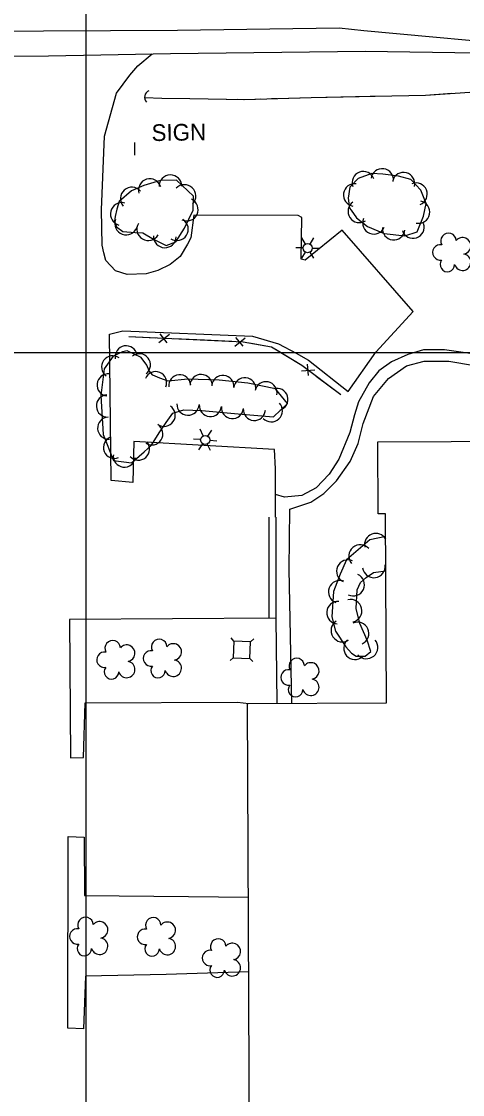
# Model space of a CAD drawing. Extents: x 353423 to 364002, y 127000 to 201942.
# Drawn here: x 361976.7 to 362135.2, y 147733.2 to 148118.9 of the extents above; entities that cross this region are included whole.
import ezdxf

# ---------------------------------------------------------------- set-up
doc = ezdxf.new("R2010")
doc.units = 0
for name, color, linetype in [('E_DTM_SlopeBottom', 7, 'Continuous'), ('E_DTM_SlopeTop', 7, 'Continuous'), ('E_FEN_Generic', 7, 'Continuous'), ('E_LAND_BrushLine', 7, 'Continuous'), ('E_LAND_TreeLine', 7, 'Continuous'), ('E_MISCPROP', 7, 'Continuous'), ('E_SGN', 7, 'Continuous'), ('E_STRUCT_WingWall', 7, 'Continuous'), ('E_WTR_FlowLine', 7, 'Continuous')]:
    doc.layers.add(name, color=color, linetype=linetype)

msp = doc.modelspace()

# ---------------------------------------------------------------- linework, layer by layer
at = {"layer": 'E_DTM_SlopeBottom'}
for p, q in [((362026.09, 148003.51), (362029.87, 148006.51)), ((362026.4, 148006.67), (362028.99, 148003.44)), ((362053.31, 148002.25), (362057.08, 148005.24)), ((362053.62, 148005.4), (362056.21, 148002.18)), ((362079.41, 147995.77), (362079.72, 147991.65)), ((362077.36, 147993.34), (362082.17, 147993.68))]:
    msp.add_line(p, q, dxfattribs=at)
for points in [[(362015.31, 148005.71), (362056.35, 148003.81), (362066.55, 148002.01), (362077.49, 147995.38), (362091.45, 147984.82)], [(362015.31, 148005.71), (362025.03, 148005.26)], [(362031.46, 148004.96), (362042.52, 148004.45)], [(362042.52, 148004.45), (362052.25, 148004)], [(362058.65, 148003.4), (362066.55, 148002.01), (362069.16, 148000.43)], [(362069.16, 148000.43), (362077.49, 147995.38)], [(362082.62, 147991.5), (362091.45, 147984.82)]]:
    msp.add_lwpolyline(points, dxfattribs=at)
msp.add_arc((362023.61, 148091.66), 2.65, 115.8611, 222.1007, dxfattribs=at)
at = {"layer": 'E_DTM_SlopeTop'}
for points in [[(361682.88, 148099.05), (361712.14, 148102.58), (361742.28, 148105.71), (361777.69, 148109.25), (361809.54, 148112.48), (361829.93, 148114.79), (361883.39, 148114.96), (361928.98, 148115.32), (361984.6, 148115.61), (362032.82, 148115.83), (362090.83, 148116.64), (362099.73, 148115.67), (362162.38, 148109.94), (362183.51, 148108.02), (362198.36, 148107.3), (362237.03, 148105.86), (362268.01, 148105.01), (362288.77, 148103.49)], [(361734.28, 148104.88), (361787.23, 148105.2), (361840.19, 148106.16), (361893.57, 148106.35), (361930.64, 148106.23), (361986.47, 148106.58), (362030.24, 148107.44), (362100.24, 148108.29), (362140.47, 148107.61), (362156.41, 148107.08), (362196.06, 148107.41)]]:
    msp.add_lwpolyline(points, dxfattribs=at)
at = {"layer": 'E_FEN_Generic'}
for points in [[(362011.86, 148054.18), (362011.01, 148051.45), (362010.34, 148048.89), (362010.15, 148047.15), (362010.79, 148045.11), (362013.08, 148043.49), (362017.55, 148043.1), (362020.35, 148042.92), (362024.14, 148040.67), (362028.72, 148038.36), (362032.22, 148039.72), (362035.3, 148044.62), (362038.34, 148051.09), (362038.51, 148056.11), (362032.35, 148061.86), (362026.71, 148061.72), (362020.7, 148059.92), (362016.25, 148058.02), (362011.86, 148054.18)], [(362102.58, 148064.33), (362097.7, 148062.53), (362094.68, 148059.39), (362094.08, 148055.36), (362094.52, 148051.88), (362095.2, 148051.14), (362097.07, 148048.34), (362101.05, 148045.2), (362107.05, 148042.71), (362114.42, 148041.85), (362118.86, 148043.31), (362121.2, 148048.93), (362122.12, 148053.46), (362120.19, 148058.28), (362116.63, 148062.11), (362112.2, 148063.28), (362106.53, 148064.09), (362102.58, 148064.33)], [(362029.41, 147989.68), (362026.4, 147990.75), (362023.92, 147991.78), (362022.57, 147993.32), (362021.79, 147995.4), (362019.66, 147998.12), (362014.69, 148000.55), (362012.96, 148000.24), (362009.67, 147998.67), (362006.4, 147994.08), (362005.27, 147984.45), (362006.09, 147970.52), (362009.78, 147961.12), (362016.21, 147960.3), (362020.77, 147964.27), (362023.44, 147966.69), (362026.23, 147971.1), (362028.73, 147974.82), (362031.07, 147978.17), (362034.99, 147979.34), (362041.52, 147979.07), (362054.56, 147977.88), (362067.26, 147976.88), (362072.29, 147981.61), (362067.92, 147986.91), (362058.09, 147988.89), (362047.7, 147989.96), (362036.53, 147990.31), (362029.41, 147989.68)], [(362107.57, 147933.78), (362101.89, 147932.58), (362093.52, 147925.43), (362091.2, 147920.33), (362088.86, 147914.07), (362088.23, 147904.98), (362089.59, 147899.82), (362093.28, 147894.14), (362095.29, 147891.9), (362096.98, 147890.78), (362100.25, 147890.79), (362102.21, 147892.47), (362100.88, 147896.61), (362098.24, 147902.49), (362096.95, 147907.9), (362097.32, 147914.59), (362098.57, 147917.24), (362100.52, 147919.08), (362103.19, 147920.9), (362107.63, 147921.49)]]:
    msp.add_lwpolyline(points, dxfattribs=at)
for centre, radius, start, end in [((362099.53, 148060.96), 4.03, 20.2173, 200.202), ((362106.31, 148061.99), 4.03, 351.944, 171.9287), ((362113.98, 148060.63), 4.03, 345.1979, 165.1826), ((362022.84, 148058.33), 4.09, 16.6772, 196.6618), ((362030.26, 148059.67), 4.09, 1.4687, 181.4533), ((362118.47, 148056.89), 4.03, 291.8521, 111.8368), ((362016.35, 148055.26), 4.09, 41.2093, 221.194), ((362035.3, 148056.18), 4.09, 316.9538, 136.9385), ((362096.4, 148056.58), 4.03, 81.5173, 261.5019), ((362012.77, 148049.72), 4.09, 75.4686, 255.4532), ((362036.08, 148051.32), 4.09, 244.8897, 64.8743), ((362098.06, 148050.65), 4.03, 123.7355, 303.7202), ((362119.35, 148050.44), 4.03, 258.5006, 78.4853), ((362014.32, 148046.32), 4.09, 160.0629, 340.0475), ((362022.26, 148044.28), 4.09, 149.3065, 329.2912), ((362032.55, 148044.26), 4.09, 237.7505, 57.7352), ((362103.35, 148046.53), 4.03, 157.5201, 337.5048), ((362117.38, 148045.04), 4.03, 198.2567, 18.2414), ((362028.22, 148041.7), 4.09, 177.7562, 357.7408), ((362110.45, 148044.43), 4.03, 173.3082, 353.2929), ((362130.13, 148040.06), 2.78, 2.305, 210.078), ((362127.2, 148035.93), 2.78, 78.982, 279.993), ((362135.2, 148038.28), 2.97, 279.3341, 140.568), ((362135.19, 148032.42), 2.97, 196.9849, 79.9582), ((362129.73, 148031.57), 2.61, 141.6901, 359.6227), ((362014.32, 147998.37), 3.98, 10.0005, 189.9852), ((362019.06, 147995.51), 3.98, 308.1705, 128.1552), ((362009.46, 147994.79), 3.98, 54.6129, 234.5975), ((362007.82, 147988.27), 3.98, 83.3092, 263.2939), ((362024.89, 147989.13), 3.98, 337.5799, 157.5646), ((362033.56, 147987.96), 3.98, 5.0583, 185.043), ((362041.24, 147988.08), 3.98, 358.1817, 178.1664), ((362049.04, 147987.73), 3.98, 354.1258, 174.1105), ((362056.94, 147986.91), 3.98, 354.1258, 174.1105), ((362064.56, 147985.46), 3.98, 348.635, 168.6196), ((362007.58, 147980.72), 3.98, 93.3893, 273.374), ((362068.49, 147983.09), 3.98, 286.6666, 106.6513), ((362027.99, 147977.39), 3.98, 235.2282, 55.2129), ((362036.53, 147981.36), 3.98, 177.6455, 357.6302), ((362044.57, 147980.88), 3.98, 174.7752, 354.7599), ((362052.48, 147980.16), 3.98, 174.7752, 354.7599), ((362060.38, 147979.51), 3.98, 175.5055, 355.4902), ((362066.48, 147979), 3.98, 223.2343, 43.2189), ((362008.04, 147972.78), 3.98, 93.3893, 273.374), ((362023.52, 147970.7), 3.98, 237.6005, 57.5852), ((362010.15, 147965.87), 3.98, 111.4022, 291.3869), ((362018.72, 147965.24), 3.98, 220.9937, 40.9784), ((362013.67, 147962.72), 3.98, 172.7731, 352.7578), ((362104.03, 147930.86), 4.07, 29.3334, 191.8792), ((362098.41, 147926.81), 4.07, 40.5333, 220.518), ((362094, 147921.34), 4.07, 65.4986, 245.4833), ((362103.32, 147923.07), 4.07, 187.4756, 7.4603), ((362095.87, 147916.51), 4.07, 244.6931, 64.6778), ((362091.07, 147913.92), 4.07, 69.5088, 249.4935), ((362090.46, 147906.44), 4.07, 86.0313, 266.016), ((362094.95, 147907.1), 4.07, 283.4521, 103.4368), ((362092.02, 147899.99), 4.07, 123.0454, 303.03), ((362097.48, 147898.99), 4.07, 294.1868, 114.1714), ((362009.45, 147893.65), 2.78, 2.305, 210.078), ((362026.18, 147894.11), 2.78, 2.305, 210.078), ((362031.25, 147892.33), 2.97, 279.3341, 140.568), ((362096.56, 147893.67), 4.07, 131.9256, 311.9103), ((362100.66, 147893.95), 4.07, 220.6017, 40.5864), ((362006.51, 147889.53), 2.78, 78.982, 279.993), ((362014.52, 147891.87), 2.97, 279.3341, 140.568), ((362023.24, 147889.99), 2.78, 78.982, 279.993), ((362014.5, 147886.02), 2.97, 196.9849, 79.9582), ((362025.78, 147885.63), 2.61, 141.6901, 359.6227), ((362031.23, 147886.48), 2.97, 196.9849, 79.9582), ((362075.6, 147887.28), 2.78, 2.305, 210.078), ((362080.67, 147885.5), 2.97, 279.3341, 140.568), ((362009.04, 147885.17), 2.61, 141.6901, 359.6227), ((362072.66, 147883.15), 2.78, 78.982, 279.993), ((362075.19, 147878.79), 2.61, 141.6901, 359.6227), ((362080.65, 147879.64), 2.97, 196.9849, 79.9582), ((361999.71, 147794.19), 2.78, 2.305, 210.078), ((362004.78, 147792.42), 2.97, 279.3341, 140.568), ((362024.05, 147794.06), 2.78, 2.305, 210.078), ((362029.12, 147792.29), 2.97, 279.3341, 140.568), ((361996.77, 147790.07), 2.78, 78.982, 279.993), ((362021.11, 147789.94), 2.78, 78.982, 279.993), ((361999.31, 147785.71), 2.61, 141.6901, 359.6227), ((362004.76, 147786.56), 2.97, 196.9849, 79.9582), ((362023.64, 147785.58), 2.61, 141.6901, 359.6227), ((362029.1, 147786.43), 2.97, 196.9849, 79.9582), ((362047.39, 147786.44), 2.78, 2.305, 210.078), ((362052.46, 147784.67), 2.97, 279.3341, 140.568), ((362044.45, 147782.32), 2.78, 78.982, 279.993), ((362046.99, 147777.96), 2.61, 141.6901, 359.6227), ((362052.44, 147778.81), 2.97, 196.9849, 79.9582)]:
    msp.add_arc(centre, radius, start, end, dxfattribs=at)
at = {"layer": 'E_LAND_BrushLine'}
for p, q in [((362017.27, 148075.43), (362017.35, 148070.9)), ((362078.71, 148038.89), (362077.48, 148041.17)), ((362080.41, 148038.9), (362081.74, 148041.16)), ((362077.9, 148037.51), (362075.29, 148037.54)), ((362078.68, 148036.03), (362077.35, 148033.82)), ((362080.32, 148036.01), (362081.59, 148033.85)), ((362081.17, 148037.47), (362083.69, 148037.44)), ((362041.99, 147969.99), (362040.9, 147972.34)), ((362043.69, 147969.9), (362045.15, 147972.07)), ((362041.09, 147968.66), (362038.49, 147968.85)), ((362044.36, 147968.42), (362046.87, 147968.24)), ((362041.78, 147967.14), (362040.32, 147965.01)), ((362043.41, 147967.02), (362044.55, 147964.79))]:
    msp.add_line(p, q, dxfattribs=at)
for centre in [(362079.53, 148037.47), (362042.72, 147968.52)]:
    msp.add_circle(centre, 1.64, dxfattribs=at)
at = {"layer": 'E_LAND_TreeLine'}
for p, q in [((362000, 147000), (362000, 149500)), ((362000, 147500), (362000, 149000)), ((362000, 147500), (362000, 149000)), ((358000, 148000), (363000, 148000)), ((359000, 148000), (363000, 148000)), ((360000, 148000), (362000, 148000)), ((361500, 148000), (363000, 148000)), ((362000, 145000), (362000, 148000))]:
    msp.add_line(p, q, dxfattribs=at)
at = {"layer": 'E_MISCPROP'}
for points in [[(362068.03, 147940.71), (362068.02, 147958.15), (362067.57, 147965.04), (362017.03, 147967.94), (362016.7, 147953.27), (362008.92, 147953.95), (362008.37, 148006.54), (362013.12, 148007.68), (362059.69, 148005.8), (362069.05, 148003.01), (362075.45, 147999.74), (362079.87, 147997.16), (362094.08, 147985.91), (362104.01, 148000.07), (362117.42, 148014.72), (362091.98, 148043.95), (362078.62, 148033.14), (362077.23, 148033.53), (362077.38, 148048.48), (362076.14, 148049.13), (362038.67, 148049.28), (362037.59, 148041.14), (362036.37, 148038.92), (362033.72, 148034.48), (362030.1, 148031.54), (362025.73, 148029.43), (362021.53, 148028.22), (362014.68, 148028), (362010.45, 148029.3), (362007.06, 148033.02), (362006.24, 148035.82), (362005.75, 148038.5), (362005.44, 148051.28), (362006.55, 148077.76), (362010.85, 148093.16), (362015.64, 148099.63), (362018.47, 148103.01), (362023.66, 148107.31)], [(362160.08, 147968.05), (362159.41, 147982.38), (362157.28, 147988.23), (362154.05, 147991.94), (362150.21, 147994.92), (362145.85, 147997.49), (362137.93, 147999.61), (362128.68, 148000.92), (362121.11, 148000.85), (362115.52, 147999.28), (362109.6, 147996.55), (362105.15, 147993.32), (362101.61, 147989), (362097.78, 147982.27), (362096.32, 147977.55), (362094.66, 147971.2), (362090.72, 147961.64), (362087.32, 147956.19), (362082.57, 147951.3), (362077.39, 147948.54), (362071.16, 147947.96), (362068.02, 147948.86)], [(362073.89, 147873.91), (362072.88, 147922.12), (362073.1, 147943.65), (362080.69, 147946.1), (362085.39, 147949.29), (362089.92, 147953.84), (362094.82, 147960.81), (362097.66, 147967.27), (362099.52, 147974.42), (362103.15, 147984.17), (362108.63, 147990.64), (362115.07, 147995.14), (362121.4, 147996.79), (362130.23, 147996.79), (362139.43, 147995.31), (362147.74, 147992.31), (362153.55, 147987.37), (362155.02, 147982.81), (362156.04, 147971.62), (362155.97, 147968.03)], [(362065.62, 147940.72), (362065.6, 147929.69), (362065.63, 147904.48)], [(362068.12, 147940.71), (362068.1, 147929.69), (362068.13, 147904.48)], [(362068.03, 147904.48), (361993.9, 147904.01), (361994.27, 147854.29), (361999.04, 147854.43), (361999.6, 147873.98), (362054.38, 147874.3), (362058.39, 147873.84)], [(362068.13, 147904.48), (362068.48, 147873.89)], [(362058.38, 147777.32), (362028.64, 147776.43), (361999.73, 147775.8), (361998.98, 147756.89), (361993.35, 147757.06), (361993.46, 147826.04), (361999.21, 147825.7), (361999.38, 147804.79), (362036.76, 147804.41), (362058.26, 147804.14)]]:
    msp.add_lwpolyline(points, dxfattribs=at)
at = {"layer": 'E_SGN'}
for p, q in [((362053.05, 147896.25), (362052.04, 147897.36)), ((362059.05, 147895.97), (362060.16, 147896.98)), ((362051.67, 147889.24), (362052.78, 147890.26)), ((362059.78, 147888.87), (362058.77, 147889.98))]:
    msp.add_line(p, q, dxfattribs=at)
msp.add_lwpolyline([(362052.78, 147890.26), (362058.77, 147889.98), (362059.05, 147895.97), (362053.05, 147896.25)], close=True, dxfattribs=at)
at = {"layer": 'E_STRUCT_WingWall'}
for points in [[(362139.55, 148093.51), (362121.9, 148092.37), (362103.75, 148091.96), (362080.82, 148091.53), (362056.78, 148090.8), (362037.2, 148091.07), (362027.15, 148091.24), (362021.06, 148091.54)], [(362101.98, 148091.92), (362080.82, 148091.53), (362072.65, 148091.29)], [(362131.3, 148092.98), (362121.9, 148092.37), (362103.75, 148091.96), (362101.98, 148091.92)], [(362050.39, 148090.89), (362037.2, 148091.07), (362027.15, 148091.24), (362021.06, 148091.54)], [(362056.46, 148090.81), (362054.44, 148090.84)], [(362062.53, 148090.98), (362060.51, 148090.92)], [(362068.6, 148091.16), (362066.58, 148091.1)]]:
    msp.add_lwpolyline(points, dxfattribs=at)
at = {"layer": 'E_WTR_FlowLine'}
msp.add_lwpolyline([(362058.8, 147688.26), (362057.93, 147873.84), (362107.85, 147874.07), (362107.53, 147941.97), (362104.9, 147941.96), (362104.78, 147967.79), (362210.24, 147968.29), (362210.36, 147942.64), (362208.49, 147942.63), (362208.81, 147874.14), (362258.24, 147874.37), (362259.07, 147699.36)], dxfattribs=at)

# ---------------------------------------------------------------- texts
at = {"layer": 'E_LAND_BrushLine'}
msp.add_text('SIGN', height=6, rotation=0.9104, dxfattribs=at).set_placement((362023.49, 148075.93))

doc.saveas('drawing.dxf')
